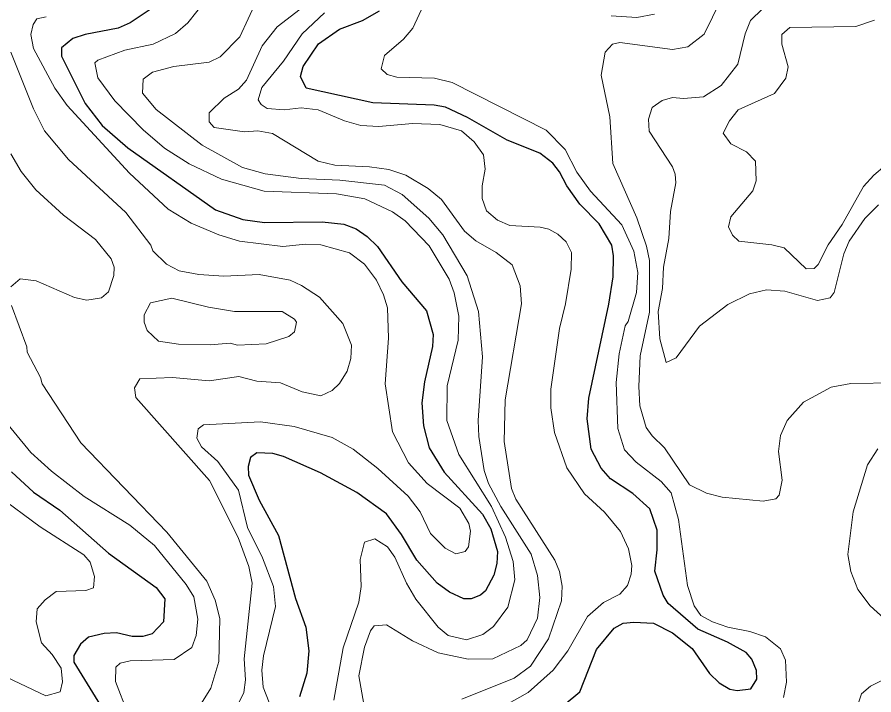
# Model space of a CAD drawing. Extents: x 673.3 to 698.5, y 6984.3 to 7012.3.
# Drawn here: x 685.626 to 686.925, y 7004.382 to 7005.409 of the extents above; entities that cross this region are included whole.
import ezdxf

# ---------------------------------------------------------------- set-up
doc = ezdxf.new("R2010")
doc.units = 0
doc.header["$LTSCALE"] = 0.032
doc.layers.add('1', color=7, linetype='Continuous', lineweight=25)
doc.layers.add('2', color=7, linetype='Continuous', lineweight=13)

msp = doc.modelspace()

# ---------------------------------------------------------------- linework, layer by layer
at = {"layer": '1'}
for points in [[(685.8276, 7005.42), (685.7972, 7005.4), (685.779, 7005.3919), (685.7291, 7005.3822), (685.7103, 7005.376), (685.6934, 7005.362), (685.693, 7005.3497), (685.729, 7005.2777), (685.7547, 7005.2447), (685.7937, 7005.2105), (685.9264, 7005.1168), (685.9679, 7005.1021), (686.0011, 7005.0973), (686.0885, 7005.0987), (686.121, 7005.0948), (686.1399, 7005.0877), (686.1566, 7005.0764), (686.1721, 7005.061), (686.2093, 7005.0076), (686.2465, 7004.9638), (686.2565, 7004.928), (686.2557, 7004.9095), (686.2435, 7004.856), (686.2395, 7004.8242), (686.2418, 7004.7893), (686.2506, 7004.7559), (686.2734, 7004.7194), (686.3316, 7004.6554), (686.3443, 7004.6332), (686.3542, 7004.599), (686.3534, 7004.5809), (686.3485, 7004.563), (686.3362, 7004.5393), (686.3284, 7004.5329), (686.3142, 7004.5273), (686.3029, 7004.5274), (686.2812, 7004.5375), (686.2628, 7004.5509), (686.2317, 7004.5859), (686.2087, 7004.6246), (686.1858, 7004.6563), (686.1407, 7004.6887), (686.0856, 7004.718), (686.0298, 7004.7429), (686.0138, 7004.7477)], [(686.6492, 7004.4519), (686.6756, 7004.4142), (686.6905, 7004.4002), (686.7064, 7004.3903), (686.7177, 7004.3887), (686.7383, 7004.3911), (686.7475, 7004.4055), (686.7468, 7004.4188), (686.7396, 7004.4361), (686.731, 7004.446), (686.703, 7004.4618), (686.6578, 7004.4816), (686.6127, 7004.5203), (686.6055, 7004.5328), (686.5929, 7004.5692), (686.5962, 7004.6016), (686.5961, 7004.6313), (686.585, 7004.6639), (686.5592, 7004.6868), (686.5256, 7004.7092), (686.5115, 7004.7253), (686.4964, 7004.7539), (686.4903, 7004.8), (686.4927, 7004.8313), (686.5232, 7004.9737), (686.5293, 7005.015), (686.5301, 7005.0469), (686.5275, 7005.0632), (686.5081, 7005.0955), (686.4792, 7005.1254), (686.4595, 7005.1531), (686.4483, 7005.1742), (686.4379, 7005.1876), (686.4182, 7005.2023), (686.369, 7005.2224), (686.3089, 7005.2566), (686.2751, 7005.272), (686.2584, 7005.2754), (686.1653, 7005.2788), (686.0642, 7005.301), (686.0555, 7005.3186), (686.0595, 7005.3338), (686.0829, 7005.3681), (686.1146, 7005.3902), (686.1495, 7005.4035), (686.1754, 7005.4184)], [(686.0138, 7004.7477), (685.9891, 7004.7486), (685.9799, 7004.7414), (685.9764, 7004.7277), (685.9765, 7004.7149), (685.9926, 7004.6769), (686.022, 7004.6231), (686.0477, 7004.5281), (686.0636, 7004.4844), (686.0684, 7004.4485), (686.0651, 7004.4146), (686.0542, 7004.3791)], [(685.6174, 7004.7199), (685.6508, 7004.6889), (685.6904, 7004.6617), (685.7644, 7004.5964), (685.8365, 7004.5447), (685.85, 7004.5274), (685.8476, 7004.4924), (685.8306, 7004.4742), (685.8164, 7004.4703), (685.8005, 7004.4701), (685.7763, 7004.4757), (685.7581, 7004.4749), (685.734, 7004.4693), (685.7219, 7004.4588), (685.7121, 7004.4414), (685.7119, 7004.4315), (685.7563, 7004.359)], [(686.4554, 7004.3668), (686.479, 7004.3866), (686.5043, 7004.4508), (686.5309, 7004.4831), (686.5449, 7004.4904), (686.5608, 7004.492), (686.5907, 7004.4903), (686.6195, 7004.4759), (686.6492, 7004.4519)]]:
    msp.add_lwpolyline(points, dxfattribs=at)
at = {"layer": '2'}
for points in [[(686.9264, 7005.5396), (686.8972, 7005.5049), (686.8627, 7005.4768), (686.8206, 7005.4582), (686.8001, 7005.4539), (686.7758, 7005.4563), (686.7366, 7005.4706), (686.721, 7005.4717), (686.7058, 7005.4614), (686.6677, 7005.383), (686.6428, 7005.3637), (686.6194, 7005.3594), (686.5397, 7005.37), (686.5284, 7005.3679), (686.5175, 7005.3557), (686.5115, 7005.3208), (686.5245, 7005.2577), (686.529, 7005.1868), (686.5654, 7005.1046), (686.5802, 7005.0617), (686.5848, 7005.0398), (686.5847, 7004.9619), (686.5707, 7004.8956)], [(686.2999, 7004.3753), (686.3797, 7004.4071), (686.4041, 7004.4255), (686.4317, 7004.467), (686.4512, 7004.5244), (686.452, 7004.5465), (686.448, 7004.5688), (686.4412, 7004.586), (686.3821, 7004.6783), (686.3755, 7004.6944), (686.3641, 7004.7655), (686.3657, 7004.829), (686.3908, 7004.9743), (686.3884, 7005.0013), (686.3762, 7005.0336), (686.352, 7005.0519), (686.3212, 7005.0699), (686.304, 7005.0846), (686.2695, 7005.1321), (686.2489, 7005.1488), (686.2152, 7005.1691), (686.1894, 7005.1777), (686.1601, 7005.1819), (686.1077, 7005.1843), (686.0822, 7005.1903), (686.013, 7005.2322), (685.991, 7005.2363), (685.9704, 7005.2348), (685.9246, 7005.2416), (685.9169, 7005.25), (685.9168, 7005.2638), (685.9397, 7005.286), (685.9615, 7005.2997), (685.9736, 7005.3132), (685.9972, 7005.3652), (686.0201, 7005.3941), (686.0943, 7005.4515)], [(685.7438, 7005.3393), (685.7483, 7005.3436), (685.7894, 7005.3586), (685.8321, 7005.3679), (685.8662, 7005.384), (685.8849, 7005.3998), (685.912, 7005.4343)], [(685.9886, 7005.4333), (685.9633, 7005.379), (685.9337, 7005.3483), (685.9171, 7005.3405), (685.8637, 7005.334), (685.8312, 7005.325), (685.8168, 7005.3144), (685.8161, 7005.2932), (685.8367, 7005.2686), (685.9065, 7005.2145), (685.9676, 7005.1806), (686.0021, 7005.1713), (686.0566, 7005.1642), (686.1154, 7005.1614), (686.1829, 7005.1541), (686.2096, 7005.14), (686.2502, 7005.1042), (686.2713, 7005.079), (686.3082, 7005.0167), (686.3256, 7004.9626), (686.3314, 7004.8942), (686.325, 7004.7977), (686.3257, 7004.7734), (686.334, 7004.7219), (686.3406, 7004.7023), (686.359, 7004.6674), (686.405, 7004.5948), (686.4146, 7004.5626), (686.4185, 7004.5294), (686.415, 7004.4983), (686.3992, 7004.4654), (686.3898, 7004.4565), (686.3472, 7004.4365), (686.3097, 7004.4359), (686.2642, 7004.4455), (686.2251, 7004.4636), (686.186, 7004.488), (686.1673, 7004.4866), (686.1616, 7004.4788), (686.1523, 7004.454), (686.1442, 7004.4109), (686.1514, 7004.368)], [(686.7876, 7004.3777), (686.7923, 7004.401), (686.7907, 7004.4342), (686.7832, 7004.4514), (686.7605, 7004.4697), (686.737, 7004.4781), (686.7034, 7004.4842), (686.6799, 7004.4926), (686.6624, 7004.5023), (686.6525, 7004.517), (686.6422, 7004.5477), (686.6286, 7004.6476), (686.6175, 7004.6877), (686.6021, 7004.7051), (686.5646, 7004.7345), (686.5465, 7004.753), (686.5365, 7004.7854), (686.5343, 7004.8551), (686.5384, 7004.8984), (686.5477, 7004.9412), (686.5521, 7004.9475), (686.5651, 7004.9912), (686.5668, 7005.0217), (686.5609, 7005.0543), (686.5429, 7005.0941), (686.4951, 7005.1451), (686.4746, 7005.1738), (686.4567, 7005.2081), (686.428, 7005.2373), (686.2853, 7005.3095), (686.2587, 7005.3161), (686.2016, 7005.3175), (686.1871, 7005.3215), (686.1776, 7005.3304), (686.1827, 7005.3503), (686.2115, 7005.3754), (686.2256, 7005.3918), (686.2419, 7005.427)], [(686.0918, 7005.4153), (686.0581, 7005.3832), (686.0295, 7005.3417), (685.9968, 7005.302), (685.9912, 7005.2835), (685.9959, 7005.2764), (686.0051, 7005.2703), (686.0308, 7005.2682), (686.0566, 7005.2713), (686.0822, 7005.2681), (686.122, 7005.2516), (686.1471, 7005.2446), (686.1741, 7005.2429), (686.2253, 7005.2477), (686.267, 7005.246), (686.2997, 7005.2362), (686.3186, 7005.2198), (686.3331, 7005.1999), (686.3355, 7005.1782), (686.3307, 7005.1529), (686.3307, 7005.1341), (686.3376, 7005.1153), (686.3542, 7005.1012), (686.3728, 7005.0931), (686.4187, 7005.0906), (686.4321, 7005.0874), (686.4455, 7005.0799), (686.4582, 7005.0681), (686.4665, 7005.0522), (686.4658, 7005.0268), (686.4575, 7004.9742), (686.448, 7004.9371), (686.4349, 7004.845), (686.435, 7004.8167), (686.4406, 7004.7792), (686.4591, 7004.726), (686.4861, 7004.6866), (686.5165, 7004.6588), (686.5409, 7004.6293), (686.553, 7004.6033), (686.5578, 7004.5779), (686.557, 7004.5645), (686.5514, 7004.5477), (686.5395, 7004.5343), (686.5149, 7004.5217), (686.4905, 7004.5004), (686.461, 7004.4484), (686.4387, 7004.4193), (686.4009, 7004.3857), (686.302, 7004.3304)], [(686.5263, 7005.4107), (686.5653, 7005.4082), (686.5923, 7005.4132)], [(686.6001, 7004.9215), (686.5978, 7004.9629), (686.6042, 7004.9977), (686.6058, 7005.03), (686.6141, 7005.0734), (686.6163, 7005.114), (686.6246, 7005.1577), (686.6237, 7005.1709), (686.6193, 7005.1816), (686.5839, 7005.2358), (686.5831, 7005.2542), (686.5889, 7005.2716), (686.6038, 7005.2821), (686.6197, 7005.2868), (686.6364, 7005.2853), (686.6666, 7005.2881), (686.6935, 7005.3052), (686.7185, 7005.3372), (686.7296, 7005.3833), (686.7379, 7005.4035), (686.756, 7005.4211)], [(685.6699, 7005.409), (685.6558, 7005.4058), (685.6504, 7005.3977), (685.6466, 7005.3822), (685.6506, 7005.3612), (685.683, 7005.301), (685.7017, 7005.2749), (685.7961, 7005.1723), (685.8548, 7005.1178), (685.8895, 7005.0966), (685.9319, 7005.0787), (685.9632, 7005.069), (686.0289, 7005.0613), (686.0636, 7005.0645), (686.0862, 7005.0636), (686.1298, 7005.0513), (686.1523, 7005.0344), (686.1705, 7005.0102), (686.1815, 7004.988), (686.1873, 7004.9681), (686.1889, 7004.9225), (686.1841, 7004.8533), (686.1952, 7004.7802), (686.2195, 7004.7334), (686.2478, 7004.7019), (686.2972, 7004.6646), (686.3107, 7004.6417), (686.3135, 7004.6298), (686.3102, 7004.6063), (686.305, 7004.599), (686.2908, 7004.5955), (686.2746, 7004.604), (686.2527, 7004.6261), (686.2369, 7004.659), (686.2189, 7004.6827), (686.1729, 7004.7247), (686.1354, 7004.7542), (686.1037, 7004.772), (686.0461, 7004.7885), (685.995, 7004.7957), (685.9084, 7004.791), (685.9006, 7004.7851), (685.8982, 7004.7709), (685.9055, 7004.7578), (685.9301, 7004.7353), (685.9614, 7004.6921), (685.9753, 7004.6352), (685.9979, 7004.5896), (686.0147, 7004.5463), (686.0178, 7004.5156), (685.9992, 7004.4411), (685.9968, 7004.4191), (685.9988, 7004.3933), (686.0162, 7004.3495)], [(686.9256, 7005.404), (686.8974, 7005.3945), (686.7976, 7005.3927), (686.7853, 7005.3823), (686.7851, 7005.3676), (686.7948, 7005.3334), (686.7911, 7005.3164), (686.7744, 7005.2927), (686.7192, 7005.2681), (686.7059, 7005.2515), (686.6965, 7005.2327), (686.708, 7005.2165), (686.7318, 7005.2048), (686.7451, 7005.1904), (686.7466, 7005.1608), (686.7411, 7005.1454), (686.7081, 7005.1059), (686.7046, 7005.0907), (686.7104, 7005.0781), (686.7203, 7005.0694), (686.7703, 7005.0636), (686.7889, 7005.0589), (686.822, 7005.0271), (686.8344, 7005.0279), (686.8404, 7005.0337), (686.8554, 7005.0636), (686.8766, 7005.0945), (686.9092, 7005.1519), (686.9246, 7005.1691), (686.9579, 7005.1974)], [(685.6162, 7005.3554), (685.6508, 7005.2698), (685.6676, 7005.2363), (685.7037, 7005.193), (685.7908, 7005.1124), (685.8287, 7005.0632), (685.8315, 7005.0547), (685.8524, 7005.0345), (685.8717, 7005.0245), (685.9014, 7005.0186), (685.9394, 7005.0164), (685.9929, 7005.0189), (686.0396, 7005.01), (686.0572, 7005.0022), (686.0842, 7004.9845), (686.1197, 7004.9444), (686.1326, 7004.9115), (686.1318, 7004.8913), (686.1261, 7004.8721), (686.1144, 7004.8534), (686.1037, 7004.8432), (686.0865, 7004.835), (686.0578, 7004.841), (686.0252, 7004.8544), (685.9891, 7004.8569), (685.9618, 7004.864), (685.917, 7004.8576), (685.8614, 7004.8625), (685.8119, 7004.8608), (685.8038, 7004.8469), (685.8059, 7004.8326), (685.9173, 7004.7064), (685.961, 7004.6203), (685.977, 7004.5762), (685.982, 7004.5512), (685.9702, 7004.4363), (685.9723, 7004.4049), (685.9698, 7004.3854), (685.9564, 7004.3588)], [(686.1058, 7004.3736), (686.12, 7004.4533), (686.1441, 7004.5221), (686.1474, 7004.546), (686.1461, 7004.5869), (686.1524, 7004.6132), (686.1682, 7004.6182), (686.1872, 7004.606), (686.1986, 7004.5906), (686.216, 7004.5509), (686.2306, 7004.5268), (686.2641, 7004.4845), (686.2795, 7004.4718), (686.307, 7004.4652), (686.3317, 7004.4734), (686.3483, 7004.4853), (686.37, 7004.5146), (686.3803, 7004.5564), (686.3779, 7004.5837), (686.3662, 7004.6206), (686.3452, 7004.6671), (686.2958, 7004.7462), (686.2776, 7004.7974), (686.2778, 7004.8502), (686.2946, 7004.919), (686.2956, 7004.9554), (686.2883, 7004.9909), (686.2807, 7005.0115), (686.2504, 7005.0624), (686.2144, 7005.1001), (686.1948, 7005.1138), (686.1529, 7005.1333), (686.1102, 7005.141), (686.0005, 7005.1452), (685.9356, 7005.163), (685.8869, 7005.1866), (685.8491, 7005.2102), (685.817, 7005.2378), (685.774, 7005.2816), (685.7485, 7005.3167), (685.7438, 7005.3393)], [(685.6165, 7004.9998), (685.6306, 7005.0124), (685.655, 7005.0093), (685.7128, 7004.9839), (685.7318, 7004.9799), (685.7536, 7004.9832), (685.7645, 7004.9924), (685.7727, 7005.0174), (685.7728, 7005.0297), (685.7687, 7005.0425), (685.7445, 7005.0716), (685.6962, 7005.1086), (685.6543, 7005.1472), (685.6322, 7005.1748), (685.6162, 7005.2016)], [(686.9319, 7005.1243), (686.911, 7005.1034), (686.8875, 7005.0692), (686.8791, 7005.0499), (686.8648, 7004.9916), (686.8585, 7004.9836), (686.8391, 7004.9791), (686.7898, 7004.9935), (686.762, 7004.9953), (686.7364, 7004.9894), (686.7034, 7004.9735), (686.6602, 7004.9403), (686.625, 7004.8925), (686.6101, 7004.8856), (686.6001, 7004.9215)], [(685.9054, 7004.3693), (685.9195, 7004.3922), (685.9317, 7004.4324), (685.9332, 7004.4977), (685.9262, 7004.5251), (685.9136, 7004.5539), (685.8529, 7004.6285), (685.7223, 7004.7639), (685.6636, 7004.853), (685.6611, 7004.8629), (685.6411, 7004.9011), (685.6405, 7004.9091), (685.6172, 7004.972)], [(686.5707, 7004.8956), (686.5684, 7004.8488), (686.5701, 7004.8199), (686.5796, 7004.787), (686.5885, 7004.7742), (686.6072, 7004.7561), (686.6455, 7004.7), (686.6709, 7004.6872), (686.6948, 7004.6814), (686.757, 7004.6753), (686.7762, 7004.6788), (686.781, 7004.6846), (686.7858, 7004.7072), (686.7802, 7004.7506), (686.7834, 7004.7746), (686.7936, 7004.7974), (686.8179, 7004.8254), (686.8599, 7004.8479), (686.8898, 7004.8536), (686.9582, 7004.8544)], [(685.7939, 7004.3534), (685.7752, 7004.4019), (685.7756, 7004.4239), (685.782, 7004.4301), (685.7975, 7004.4334), (685.8642, 7004.4357), (685.8909, 7004.4534), (685.8974, 7004.472), (685.8998, 7004.4967), (685.894, 7004.5306), (685.8823, 7004.5493), (685.834, 7004.6083), (685.797, 7004.6388), (685.7276, 7004.6825), (685.6781, 7004.7208), (685.6465, 7004.7493), (685.5954, 7004.8105)], [(686.9308, 7004.7544), (686.9153, 7004.7304), (686.8934, 7004.6593), (686.8852, 7004.5943), (686.8899, 7004.5687), (686.9007, 7004.5417), (686.9193, 7004.5169), (686.9883, 7004.454)], [(685.5963, 7004.6839), (685.661, 7004.6365), (685.7272, 7004.5938), (685.7366, 7004.5831), (685.7434, 7004.5612), (685.7415, 7004.5441), (685.7302, 7004.5399), (685.6851, 7004.5384), (685.6683, 7004.526), (685.6562, 7004.5122), (685.6547, 7004.4925), (685.6628, 7004.4606), (685.6791, 7004.4431), (685.6928, 7004.4221), (685.6946, 7004.4017), (685.6912, 7004.3863), (685.6696, 7004.3805), (685.5999, 7004.4134)], [(686.9367, 7004.4038), (686.9196, 7004.395), (686.9063, 7004.3834), (686.8975, 7004.3579)]]:
    msp.add_lwpolyline(points, dxfattribs=at)
msp.add_lwpolyline([(685.949, 7004.9146), (685.9599, 7004.9115), (686.0037, 7004.9138), (686.0376, 7004.9246), (686.0465, 7004.932), (686.0495, 7004.9465), (686.0464, 7004.9511), (686.0275, 7004.9627), (685.9555, 7004.9627), (685.9159, 7004.9693), (685.8605, 7004.983), (685.8282, 7004.9756), (685.8184, 7004.9578), (685.8184, 7004.9467), (685.8232, 7004.9337), (685.8404, 7004.9177), (685.8704, 7004.9131), (685.9187, 7004.9123)], close=True, dxfattribs=at)

doc.saveas('drawing.dxf')
